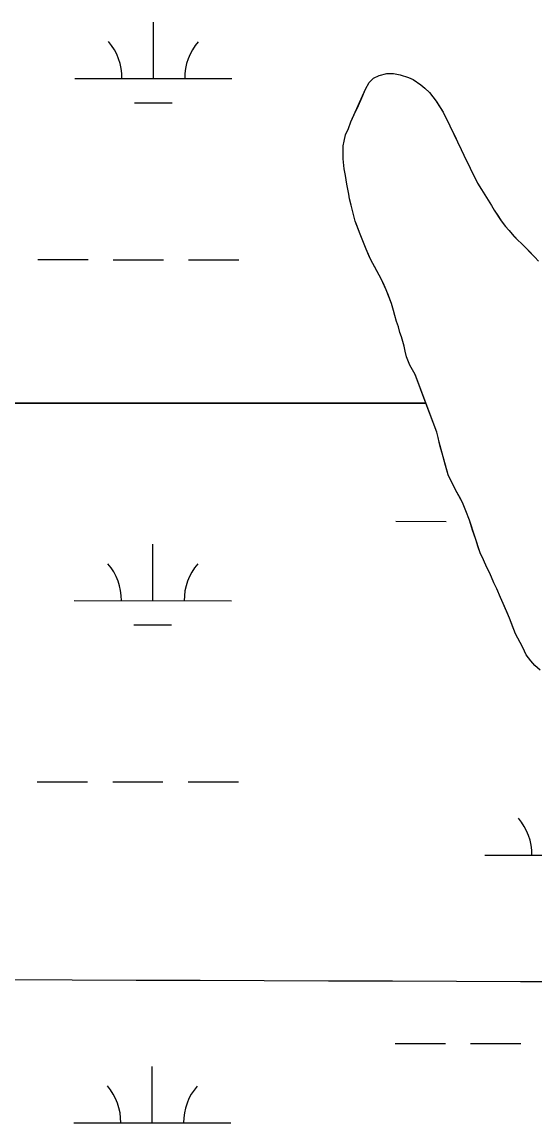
# Model space of a CAD drawing. Extents: x 3148686 to 3186545, y 916144 to 941516.
# Drawn here: x 3156155 to 3156481, y 933577 to 934279 of the extents above; entities that cross this region are included whole.
import ezdxf

# ---------------------------------------------------------------- set-up
doc = ezdxf.new("R2010")
doc.units = 0
for name, color, linetype in [('V-GRID-MAJR', 7, 'Continuous'), ('V-SITE-VEGE', 7, 'Continuous'), ('V-TOPO-SHOR', 7, 'Continuous'), ('V-WETL-SWMP', 7, 'Continuous')]:
    doc.layers.add(name, color=color, linetype=linetype)

msp = doc.modelspace()

# ---------------------------------------------------------------- linework, layer by layer
at = {"layer": 'V-GRID-MAJR'}
msp.add_spline([(3152965.56, 933679.68), (3155575.1, 933670.47), (3160794.17, 933652.63), (3166013.25, 933635.55), (3171232.32, 933619.23), (3176451.4, 933603.67), (3181670.49, 933588.87), (3184280.03, 933581.75)], degree=3, dxfattribs=at)
at = {"layer": 'V-SITE-VEGE'}
for p, q in [((3156373.46, 934235.81), (3156375.89, 934239.94)), ((3156375.89, 934239.94), (3156378.62, 934242.79)), ((3156378.62, 934242.79), (3156382.15, 934244.52)), ((3156382.15, 934244.52), (3156386.94, 934245.76)), ((3156386.94, 934245.76), (3156391.25, 934245.73)), ((3156391.25, 934245.73), (3156395.55, 934244.89)), ((3156395.55, 934244.89), (3156400.8, 934243.26)), ((3156400.8, 934243.26), (3156403.82, 934241.8)), ((3156403.82, 934241.8), (3156408.58, 934238.57)), ((3156364.21, 934214.83), (3156373.46, 934235.81)), ((3156408.58, 934238.57), (3156411.27, 934236.48)), ((3156411.27, 934236.48), (3156414.12, 934233.58)), ((3156414.12, 934233.58), (3156418.39, 934228.13)), ((3156418.39, 934228.13), (3156422.8, 934221.08)), ((3156422.8, 934221.08), (3156427.2, 934212.43)), ((3156362.58, 934210.69), (3156364.21, 934214.83)), ((3156427.2, 934212.43), (3156432.06, 934202.18)), ((3156359.81, 934202.58), (3156360.79, 934206.72)), ((3156360.79, 934206.72), (3156362.58, 934210.69)), ((3156359.24, 934191.26), (3156359.3, 934199.55)), ((3156359.3, 934199.55), (3156359.81, 934202.58)), ((3156432.06, 934202.18), (3156434.26, 934197.22)), ((3156359.83, 934185.03), (3156359.24, 934191.26)), ((3156434.26, 934197.22), (3156436.15, 934193.69)), ((3156436.15, 934193.69), (3156440.07, 934185.37)), ((3156360.75, 934180.72), (3156359.83, 934185.03)), ((3156440.07, 934185.37), (3156444.78, 934175.76)), ((3156361.67, 934175.13), (3156360.75, 934180.72)), ((3156362.9, 934168.9), (3156361.67, 934175.13)), ((3156444.78, 934175.76), (3156447.3, 934171.92)), ((3156447.3, 934171.92), (3156453.6, 934161.66)), ((3156363.35, 934165.87), (3156362.9, 934168.9)), ((3156364.44, 934161.87), (3156363.35, 934165.87)), ((3156366.91, 934151.64), (3156364.44, 934161.87)), ((3156453.6, 934161.66), (3156455.34, 934158.61)), ((3156455.34, 934158.61), (3156459.75, 934151.88)), ((3156370.04, 934143.32), (3156366.91, 934151.64)), ((3156459.75, 934151.88), (3156462.59, 934148.19)), ((3156373.79, 934133.72), (3156370.04, 934143.32)), ((3156462.59, 934148.19), (3156470.34, 934139.51)), ((3156470.34, 934139.51), (3156472.72, 934137.42)), ((3156472.72, 934137.42), (3156481.27, 934128.74)), ((3156376.93, 934127), (3156373.79, 934133.72)), ((3156481.27, 934128.74), (3156483.64, 934126.17)), ((3156383.37, 934114.82), (3156376.93, 934127)), ((3156386.67, 934107.94), (3156383.37, 934114.82)), ((3156389.95, 934099.14), (3156386.67, 934107.94)), ((3156391.35, 934094.66), (3156389.95, 934099.14)), ((3156392.12, 934091.47), (3156391.35, 934094.66)), ((3156393.21, 934087.63), (3156392.12, 934091.47)), ((3156394.46, 934084.27), (3156393.21, 934087.63)), ((3156395.39, 934080.75), (3156394.46, 934084.27)), ((3156396.33, 934077.88), (3156395.39, 934080.75)), ((3156398.04, 934071.96), (3156396.33, 934077.88)), ((3156398.81, 934068.92), (3156398.04, 934071.96)), ((3156399.58, 934065.25), (3156398.81, 934068.92)), ((3156401.77, 934059.97), (3156399.58, 934065.25)), ((3156405.08, 934054.04), (3156401.77, 934059.97)), ((3156411.9, 934035.8), (3156405.08, 934054.04)), ((3152966.83, 934035.8), (3156411.9, 934035.8)), ((3156411.9, 934035.8), (3152966.83, 934035.8)), ((3156418.83, 934017.24), (3156411.9, 934035.8)), ((3156419.76, 934013.89), (3156418.83, 934017.24)), ((3156420.37, 934010.85), (3156419.76, 934013.89)), ((3156422.23, 934003.82), (3156420.37, 934010.85)), ((3156426.12, 933990.07), (3156422.23, 934003.82)), ((3156430.67, 933980.46), (3156426.12, 933990.07)), ((3156435.23, 933972.45), (3156430.67, 933980.46)), ((3156437.42, 933967.17), (3156435.23, 933972.45)), ((3156439.61, 933961.09), (3156437.42, 933967.17)), ((3156446.47, 933940.3), (3156439.61, 933961.09)), ((3156448.67, 933935.82), (3156446.47, 933940.3)), ((3156450.7, 933931.02), (3156448.67, 933935.82)), ((3156452.59, 933927.33), (3156450.7, 933931.02)), ((3156455.09, 933921.25), (3156452.59, 933927.33)), ((3156456.98, 933917.41), (3156455.09, 933921.25)), ((3156459.33, 933911.81), (3156456.98, 933917.41)), ((3156461.05, 933908.13), (3156459.33, 933911.81)), ((3156465.13, 933898.69), (3156461.05, 933908.13)), ((3156469.04, 933888.76), (3156465.13, 933898.69)), ((3156471.87, 933883.16), (3156469.04, 933888.76)), ((3156473.6, 933880.12), (3156471.87, 933883.16)), ((3156475.79, 933875.47), (3156473.6, 933880.12)), ((3156478.64, 933871.46), (3156475.79, 933875.47)), ((3156481.33, 933868.57), (3156478.64, 933871.46)), ((3156484.65, 933865.67), (3156481.33, 933868.57))]:
    msp.add_line(p, q, dxfattribs=at)
at = {"layer": 'V-TOPO-SHOR'}
for points in [[(3156481.33, 933868.57), (3156478.64, 933871.46), (3156475.79, 933875.47), (3156473.6, 933880.12), (3156471.87, 933883.16), (3156469.04, 933888.76), (3156467.47, 933892.6), (3156465.13, 933898.69), (3156463.4, 933902.69), (3156461.05, 933908.13), (3156459.33, 933911.81), (3156456.98, 933917.41), (3156455.09, 933921.25), (3156452.59, 933927.33), (3156450.7, 933931.02), (3156448.67, 933935.82), (3156446.47, 933940.3), (3156445.22, 933943.98), (3156443.66, 933948.94), (3156441.64, 933954.86), (3156439.61, 933961.09), (3156437.42, 933967.17), (3156435.23, 933972.45), (3156433.19, 933975.98), (3156430.67, 933980.46), (3156428.63, 933984.63), (3156426.12, 933990.07), (3156424.41, 933995.99), (3156422.23, 934003.82), (3156421.3, 934007.34), (3156420.37, 934010.85), (3156419.76, 934013.89), (3156418.83, 934017.24), (3156405.08, 934054.04), (3156401.77, 934059.97), (3156399.58, 934065.25), (3156398.81, 934068.92), (3156398.04, 934071.96), (3156396.33, 934077.88), (3156395.39, 934080.75), (3156394.46, 934084.27), (3156393.21, 934087.63), (3156392.12, 934091.47), (3156391.35, 934094.66), (3156389.95, 934099.14), (3156388.08, 934104.26), (3156386.67, 934107.94), (3156385.26, 934110.82), (3156383.37, 934114.82), (3156380.7, 934119.95), (3156379.13, 934122.83), (3156376.93, 934127), (3156375.51, 934129.88), (3156373.79, 934133.72), (3156371.29, 934140.28), (3156370.04, 934143.32), (3156368.16, 934148.44), (3156366.91, 934151.64), (3156365.21, 934158.51), (3156364.44, 934161.87), (3156363.35, 934165.87), (3156362.9, 934168.9), (3156361.67, 934175.13), (3156360.75, 934180.72), (3156359.83, 934185.03), (3156359.24, 934191.26), (3156359.27, 934195.57), (3156359.3, 934199.55), (3156359.81, 934202.58), (3156360.79, 934206.72), (3156362.58, 934210.69), (3156364.21, 934214.83), (3156366.32, 934219.6), (3156368.27, 934223.89), (3156371.03, 934230.25), (3156373.46, 934235.81), (3156375.89, 934239.94), (3156378.62, 934242.79), (3156382.15, 934244.52), (3156386.94, 934245.76), (3156391.25, 934245.73), (3156395.55, 934244.89), (3156400.8, 934243.26), (3156403.82, 934241.8), (3156408.58, 934238.57), (3156411.27, 934236.48), (3156414.12, 934233.58), (3156418.39, 934228.13)], [(3156418.39, 934228.13), (3156420.12, 934225.4), (3156422.8, 934221.08), (3156424.53, 934217.71), (3156427.2, 934212.43), (3156430.5, 934205.54), (3156432.06, 934202.18), (3156434.26, 934197.22), (3156436.15, 934193.69), (3156438.66, 934188.41), (3156440.07, 934185.37), (3156442.11, 934181.21), (3156444.78, 934175.76), (3156447.3, 934171.92), (3156450.45, 934166.78), (3156453.6, 934161.66), (3156455.34, 934158.61), (3156458.02, 934154.6), (3156459.75, 934151.88), (3156462.59, 934148.19), (3156464.81, 934145.78), (3156467.97, 934142.08), (3156470.34, 934139.51), (3156472.72, 934137.42), (3156476.99, 934133.08), (3156481.27, 934128.74), (3156483.64, 934126.17)]]:
    msp.add_lwpolyline(points, dxfattribs=at)
at = {"layer": 'V-WETL-SWMP'}
for p, q in [((3156238.42, 934242.52), (3156238.46, 934278.52)), ((3156188.42, 934242.58), (3156288.42, 934242.47)), ((3156226.4, 934227.1), (3156250.4, 934227.08)), ((3156164.89, 934127.17), (3156196.89, 934127.13)), ((3156212.89, 934127.12), (3156244.89, 934127.08)), ((3156260.89, 934127.07), (3156292.89, 934127.03)), ((3156392.71, 933960.43), (3156424.71, 933960.39)), ((3156238.07, 933909.85), (3156238.11, 933945.85)), ((3156188.07, 933909.9), (3156288.07, 933909.8)), ((3156226.05, 933894.43), (3156250.05, 933894.4)), ((3156164.54, 933794.49), (3156196.54, 933794.46)), ((3156212.54, 933794.44), (3156244.54, 933794.41)), ((3156260.54, 933794.39), (3156292.54, 933794.36)), ((3156449.33, 933747.76), (3156548.88, 933747.66)), ((3156392.36, 933627.75), (3156424.36, 933627.72)), ((3156440.36, 933627.7), (3156472.36, 933627.67)), ((3156237.72, 933577.17), (3156237.75, 933613.17)), ((3156187.72, 933577.23), (3156287.72, 933577.12))]:
    msp.add_line(p, q, dxfattribs=at)
msp.add_lwpolyline([(3156484.65, 933865.67), (3156481.33, 933868.57), (3156478.64, 933871.46), (3156475.79, 933875.47), (3156473.6, 933880.12), (3156471.87, 933883.16), (3156469.04, 933888.76), (3156467.47, 933892.61), (3156465.13, 933898.69), (3156463.4, 933902.69), (3156461.05, 933908.13), (3156459.33, 933911.81), (3156456.98, 933917.41), (3156455.09, 933921.25), (3156452.59, 933927.34), (3156450.7, 933931.02), (3156448.67, 933935.82), (3156446.47, 933940.3), (3156445.22, 933943.98), (3156443.66, 933948.94), (3156441.64, 933954.86), (3156439.61, 933961.09), (3156437.42, 933967.17), (3156435.23, 933972.45), (3156433.19, 933975.98), (3156430.67, 933980.46), (3156428.63, 933984.63), (3156426.12, 933990.07), (3156424.41, 933995.99), (3156422.23, 934003.82), (3156421.3, 934007.34), (3156420.37, 934010.85), (3156419.76, 934013.89), (3156418.83, 934017.24), (3156405.08, 934054.04), (3156401.77, 934059.97), (3156399.58, 934065.25), (3156398.81, 934068.92), (3156398.04, 934071.96), (3156396.33, 934077.88), (3156395.39, 934080.75), (3156394.46, 934084.27), (3156393.21, 934087.63), (3156392.13, 934091.47), (3156391.35, 934094.66), (3156389.95, 934099.14), (3156388.08, 934104.26), (3156386.67, 934107.94), (3156385.26, 934110.82), (3156383.37, 934114.82), (3156380.7, 934119.95), (3156379.13, 934122.83), (3156376.93, 934127), (3156375.52, 934129.88), (3156373.79, 934133.72), (3156371.29, 934140.28), (3156370.04, 934143.32), (3156368.16, 934148.44), (3156366.91, 934151.64), (3156365.21, 934158.51), (3156364.44, 934161.87), (3156363.35, 934165.87), (3156362.9, 934168.9), (3156361.67, 934175.13), (3156360.75, 934180.72), (3156359.83, 934185.03), (3156359.24, 934191.26), (3156359.27, 934195.57), (3156359.31, 934199.55), (3156359.81, 934202.58), (3156360.8, 934206.72), (3156362.58, 934210.69), (3156364.21, 934214.83), (3156366.32, 934219.6), (3156368.27, 934223.89), (3156371.03, 934230.25), (3156373.46, 934235.81), (3156375.89, 934239.94), (3156378.62, 934242.79), (3156382.15, 934244.52), (3156386.94, 934245.76), (3156391.25, 934245.73), (3156395.55, 934244.89), (3156400.8, 934243.26), (3156403.82, 934241.8), (3156408.58, 934238.57), (3156411.27, 934236.48), (3156414.12, 934233.58), (3156418.39, 934228.13), (3156420.12, 934225.4), (3156422.8, 934221.08), (3156424.53, 934217.71), (3156427.2, 934212.43), (3156430.5, 934205.54), (3156432.06, 934202.18), (3156434.26, 934197.22), (3156436.15, 934193.7), (3156438.66, 934188.41), (3156440.07, 934185.37), (3156442.11, 934181.21), (3156444.78, 934175.76), (3156447.3, 934171.92), (3156450.45, 934166.79), (3156453.6, 934161.66), (3156455.34, 934158.61), (3156458.02, 934154.6), (3156459.75, 934151.88), (3156462.59, 934148.19), (3156464.81, 934145.78), (3156467.97, 934142.09), (3156470.34, 934139.51), (3156472.72, 934137.42), (3156476.99, 934133.08), (3156481.27, 934128.74), (3156483.64, 934126.17)], dxfattribs=at)
for centre, start, end in [((3156183.18, 934243.06), 359.16781, 40.71147), ((3156293.66, 934242.94), 139.1678, 180.71146), ((3156182.82, 933910.38), 359.16781, 40.71147), ((3156293.31, 933910.26), 139.1678, 180.71146), ((3156444.09, 933748.24), 359.16781, 40.71147), ((3156182.47, 933577.71), 359.16781, 40.71147), ((3156292.96, 933577.59), 139.1678, 180.71146)]:
    msp.add_arc(centre, 35.25, start, end, dxfattribs=at)

doc.saveas('drawing.dxf')
